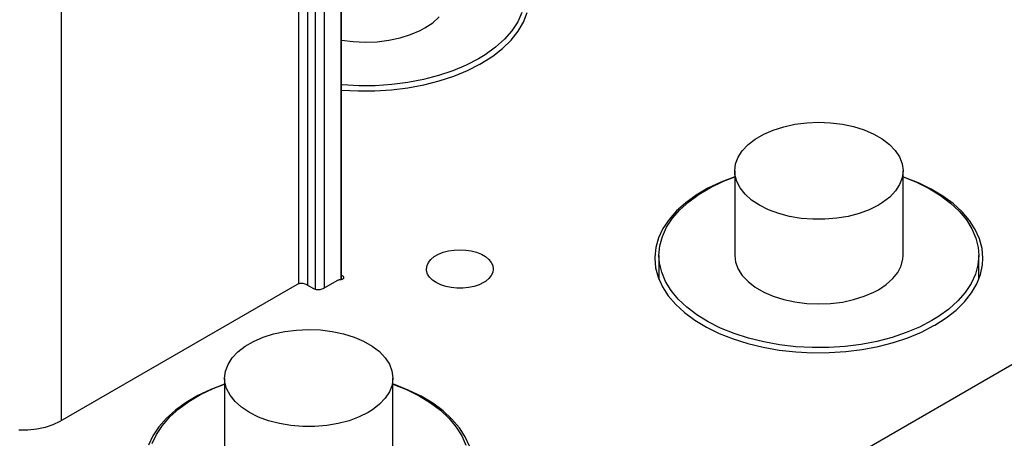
# Model space of a CAD drawing. Header units: inches. Extents: x 3 to 289, y 4 to 291.
# Tile 483 of 634: x 74.86 to 79.47, y 276.76 to 278.72. Entities that reach past the tile are written whole.
import ezdxf

# ---------------------------------------------------------------- set-up
doc = ezdxf.new("R2010")
doc.units = ezdxf.units.IN
doc.header["$LTSCALE"] = 0.5
doc.header["$MEASUREMENT"] = 0
doc.layers.add('STR_INS', color=8, linetype='Continuous')

msp = doc.modelspace()

# ---------------------------------------------------------------- linework, layer by layer
at = {"layer": 'STR_INS', "color": 132, "linetype": 'Continuous'}
for p, q in [((83.3725, 279.3381), (75.5943, 274.8474)), ((77.2171, 278.7074), (77.2345, 278.7515)), ((77.192, 278.6646), (77.2171, 278.7074)), ((77.1594, 278.6234), (77.192, 278.6646)), ((77.1198, 278.5844), (77.1594, 278.6234)), ((77.0735, 278.5479), (77.1198, 278.5844)), ((76.9551, 278.4805), (77.014, 278.5103)), ((77.014, 278.5103), (77.021, 278.5144)), ((77.021, 278.5144), (77.0735, 278.5479)), ((76.8913, 278.4542), (76.9551, 278.4805)), ((76.677, 278.3997), (76.7516, 278.4136)), ((76.7516, 278.4136), (76.8232, 278.4318)), ((76.8232, 278.4318), (76.8913, 278.4542)), ((76.3662, 278.3893), (76.4442, 278.385)), ((76.4442, 278.385), (76.5225, 278.3853)), ((76.5225, 278.3853), (76.6004, 278.3902)), ((76.6004, 278.3902), (76.677, 278.3997)), ((78.1407, 277.9584), (78.0803, 277.9296)), ((78.2058, 277.9836), (78.1407, 277.9584)), ((79.0007, 277.9809), (78.9932, 277.9836)), ((79.0653, 277.9554), (79.0007, 277.9809)), ((79.1251, 277.9261), (79.0653, 277.9554)), ((78.0803, 277.9296), (78.0254, 277.8973)), ((79.1794, 277.8935), (79.1251, 277.9261)), ((77.9764, 277.862), (77.934, 277.824)), ((78.0254, 277.8973), (77.9764, 277.862)), ((79.2276, 277.8579), (79.1794, 277.8935)), ((77.934, 277.824), (77.8984, 277.7837)), ((79.2693, 277.8196), (79.2276, 277.8579)), ((79.3041, 277.7791), (79.2693, 277.8196)), ((77.8984, 277.7837), (77.8702, 277.7415)), ((79.3315, 277.7367), (79.3041, 277.7791)), ((77.8702, 277.7415), (77.8496, 277.6979)), ((79.3513, 277.6929), (79.3315, 277.7367)), ((77.8496, 277.6979), (77.8367, 277.6532)), ((79.3632, 277.6482), (79.3513, 277.6929)), ((76.8197, 277.6211), (76.842, 277.6301)), ((76.842, 277.6301), (76.8667, 277.6368)), ((76.8667, 277.6368), (76.893, 277.6408)), ((76.893, 277.6408), (76.9201, 277.6422)), ((76.9201, 277.6422), (76.9473, 277.6408)), ((76.9473, 277.6408), (76.9736, 277.6368)), ((76.9736, 277.6368), (76.9982, 277.6301)), ((76.9982, 277.6301), (77.0206, 277.6211)), ((77.8367, 277.6532), (77.8318, 277.6081)), ((79.3672, 277.603), (79.3632, 277.6482)), ((76.7662, 277.5677), (76.7733, 277.5829)), ((76.7733, 277.5829), (76.7848, 277.5971)), ((76.7848, 277.5971), (76.8004, 277.61)), ((76.8004, 277.61), (76.8197, 277.6211)), ((77.0206, 277.6211), (77.0398, 277.61)), ((77.0398, 277.61), (77.0554, 277.5971)), ((77.0554, 277.5971), (77.0669, 277.5829)), ((77.0669, 277.5829), (77.074, 277.5677)), ((77.8318, 277.6081), (77.8318, 277.603)), ((77.8318, 277.603), (77.8358, 277.5579)), ((79.3653, 277.5717), (79.3672, 277.603)), ((76.7639, 277.552), (76.7662, 277.5677)), ((76.7645, 277.5441), (76.7639, 277.552)), ((76.7692, 277.5287), (76.7645, 277.5441)), ((77.074, 277.5677), (77.0764, 277.552)), ((77.0764, 277.552), (77.074, 277.5363)), ((77.8358, 277.5579), (77.8477, 277.5132)), ((79.3558, 277.5268), (79.3653, 277.5717)), ((76.3475, 277.499), (76.2784, 277.4591)), ((76.3485, 277.4995), (76.3475, 277.499)), ((76.35, 277.5001), (76.3485, 277.4995)), ((76.3516, 277.5004), (76.35, 277.5001)), ((76.3533, 277.5006), (76.3516, 277.5004)), ((76.3551, 277.5007), (76.3533, 277.5006)), ((76.3562, 277.5007), (76.3551, 277.5007)), ((76.3597, 277.5008), (76.3562, 277.5007)), ((76.363, 277.5014), (76.3597, 277.5008)), ((76.3662, 277.5022), (76.363, 277.5014)), ((76.3662, 277.5222), (76.3691, 277.5211)), ((76.3691, 277.5034), (76.3662, 277.5022)), ((76.3691, 277.5211), (76.3715, 277.5196)), ((76.3715, 277.5048), (76.3691, 277.5034)), ((76.3715, 277.5196), (76.3735, 277.518)), ((76.3735, 277.5064), (76.3715, 277.5048)), ((76.3735, 277.518), (76.375, 277.5162)), ((76.375, 277.5083), (76.3735, 277.5064)), ((76.375, 277.5162), (76.3759, 277.5142)), ((76.3759, 277.5102), (76.375, 277.5083)), ((76.3759, 277.5142), (76.3762, 277.5122)), ((76.3762, 277.5122), (76.3759, 277.5102)), ((76.7785, 277.5139), (76.7692, 277.5287)), ((76.7921, 277.5003), (76.7785, 277.5139)), ((76.8096, 277.4882), (76.7921, 277.5003)), ((77.0398, 277.494), (77.0306, 277.4882)), ((77.0554, 277.5069), (77.0398, 277.494)), ((77.0669, 277.5212), (77.0554, 277.5069)), ((77.074, 277.5363), (77.0669, 277.5212)), ((77.8477, 277.5132), (77.8675, 277.4694)), ((79.3384, 277.4827), (79.3558, 277.5268)), ((76.1582, 277.4795), (75.0481, 276.8386)), ((76.1622, 277.4815), (76.1582, 277.4795)), ((76.1667, 277.483), (76.1622, 277.4815)), ((76.1717, 277.484), (76.1667, 277.483)), ((76.1768, 277.4846), (76.1717, 277.484)), ((76.182, 277.4846), (76.1768, 277.4846)), ((76.1872, 277.484), (76.182, 277.4846)), ((76.1921, 277.483), (76.1872, 277.484)), ((76.1966, 277.4815), (76.1921, 277.483)), ((76.2006, 277.4795), (76.1966, 277.4815)), ((76.236, 277.4591), (76.2006, 277.4795)), ((76.24, 277.4572), (76.236, 277.4591)), ((76.2445, 277.4557), (76.24, 277.4572)), ((76.2494, 277.4547), (76.2445, 277.4557)), ((76.2546, 277.4541), (76.2494, 277.4547)), ((76.2598, 277.4541), (76.2546, 277.4541)), ((76.265, 277.4547), (76.2598, 277.4541)), ((76.2699, 277.4557), (76.265, 277.4547)), ((76.2744, 277.4572), (76.2699, 277.4557)), ((76.2784, 277.4591), (76.2744, 277.4572)), ((76.8305, 277.4781), (76.8096, 277.4882)), ((76.8541, 277.4703), (76.8305, 277.4781)), ((76.8797, 277.4649), (76.8541, 277.4703)), ((76.9065, 277.4621), (76.8797, 277.4649)), ((76.9337, 277.4621), (76.9065, 277.4621)), ((76.9606, 277.4649), (76.9337, 277.4621)), ((76.9862, 277.4703), (76.9606, 277.4649)), ((77.0097, 277.4781), (76.9862, 277.4703)), ((77.0306, 277.4882), (77.0097, 277.4781)), ((77.8675, 277.4694), (77.8949, 277.427)), ((79.3133, 277.4399), (79.3384, 277.4827)), ((77.8949, 277.427), (77.9296, 277.3865)), ((79.2412, 277.3597), (79.2808, 277.3987)), ((79.2808, 277.3987), (79.3133, 277.4399)), ((77.9296, 277.3865), (77.9714, 277.3482)), ((79.1949, 277.3232), (79.2412, 277.3597)), ((77.9714, 277.3482), (78.0196, 277.3126)), ((78.0196, 277.3126), (78.0739, 277.28)), ((79.1424, 277.2896), (79.1949, 277.3232)), ((78.0739, 277.28), (78.1337, 277.2507)), ((79.0794, 277.2571), (79.138, 277.2871)), ((79.138, 277.2871), (79.1424, 277.2896)), ((78.1337, 277.2507), (78.1983, 277.2251)), ((78.1983, 277.2251), (78.2671, 277.2035)), ((78.9479, 277.2081), (79.0158, 277.2306)), ((79.0158, 277.2306), (79.0794, 277.2571)), ((78.2671, 277.2035), (78.3394, 277.186)), ((78.3394, 277.186), (78.4143, 277.1729)), ((78.4143, 277.1729), (78.4912, 277.1642)), ((78.7254, 277.1658), (78.8019, 277.1755)), ((78.8019, 277.1755), (78.8764, 277.1896)), ((78.8764, 277.1896), (78.9479, 277.2081)), ((78.4912, 277.1642), (78.5692, 277.1601)), ((78.5692, 277.1601), (78.6476, 277.1607)), ((78.6476, 277.1607), (78.7254, 277.1658)), ((75.7542, 276.9888), (75.6938, 276.96)), ((75.8193, 277.014), (75.7542, 276.9888)), ((76.6142, 277.0114), (76.6067, 277.014)), ((76.6788, 276.9858), (76.6142, 277.0114)), ((76.7386, 276.9565), (76.6788, 276.9858)), ((75.6938, 276.96), (75.6389, 276.9277)), ((76.7929, 276.9239), (76.7386, 276.9565)), ((75.59, 276.8924), (75.5475, 276.8544)), ((75.6389, 276.9277), (75.59, 276.8924)), ((76.8411, 276.8883), (76.7929, 276.9239)), ((75.5475, 276.8544), (75.5119, 276.8141)), ((76.8829, 276.85), (76.8411, 276.8883)), ((76.9176, 276.8095), (76.8829, 276.85)), ((74.9405, 276.8027), (74.8993, 276.7985)), ((74.9798, 276.811), (74.9405, 276.8027)), ((75.016, 276.8231), (74.9798, 276.811)), ((75.0481, 276.8386), (75.016, 276.8231)), ((75.5119, 276.8141), (75.4837, 276.7719)), ((76.945, 276.7671), (76.9176, 276.8095)), ((74.8993, 276.7985), (74.8574, 276.7985)), ((75.4837, 276.7719), (75.4631, 276.7283)), ((76.9648, 276.7233), (76.945, 276.7671))]:
    msp.add_line(p, q, dxfattribs=at)
at = {"layer": 'STR_INS', "color": 4, "linetype": 'Continuous'}
for p, q in [((76.3633, 279.2432), (76.3633, 277.5014)), ((76.1653, 279.2187), (76.1653, 277.4826)), ((76.2077, 279.2187), (76.2077, 277.4755)), ((76.2431, 279.1983), (76.2431, 277.4561)), ((76.2855, 279.1983), (76.2855, 277.4632)), ((75.0551, 278.8839), (75.0551, 276.8427))]:
    msp.add_line(p, q, dxfattribs=at)
at = {"layer": 'STR_INS', "color": 9, "linetype": 'Continuous'}
msp.add_line((76.3662, 277.5022), (76.3662, 279.2473), dxfattribs=at)
at = {"layer": 'STR_INS', "color": 96, "linetype": 'Continuous'}
for p, q in [((77.2103, 278.7519), (77.1905, 278.7088)), ((76.7566, 278.6799), (76.7933, 278.7044)), ((76.7933, 278.7044), (76.8236, 278.7316)), ((77.1905, 278.7088), (77.1631, 278.667)), ((76.6403, 278.6335), (76.6897, 278.6489)), ((76.6897, 278.6489), (76.7347, 278.6682)), ((76.7347, 278.6682), (76.7566, 278.6799)), ((77.1631, 278.667), (77.1284, 278.6271)), ((76.3662, 278.6227), (76.421, 278.6157)), ((76.421, 278.6157), (76.4769, 278.6133)), ((76.4769, 278.6133), (76.5329, 278.6155)), ((76.5329, 278.6155), (76.5877, 278.6223)), ((76.5877, 278.6223), (76.6403, 278.6335)), ((77.1284, 278.6271), (77.0867, 278.5895)), ((77.0386, 278.5546), (77.0071, 278.5353)), ((77.0867, 278.5895), (77.0386, 278.5546)), ((76.9497, 278.5054), (76.8872, 278.479)), ((77.0071, 278.5353), (76.9497, 278.5054)), ((76.8872, 278.479), (76.8204, 278.4566)), ((76.3698, 278.4133), (76.3662, 278.4136)), ((76.4468, 278.4091), (76.3698, 278.4133)), ((76.6009, 278.4146), (76.5241, 278.4096)), ((76.6764, 278.4242), (76.6009, 278.4146)), ((76.7499, 278.4382), (76.6764, 278.4242)), ((76.8204, 278.4566), (76.7499, 278.4382)), ((76.5241, 278.4096), (76.4468, 278.4091)), ((78.4353, 278.2179), (78.4878, 278.2293)), ((78.4878, 278.2293), (78.5426, 278.2362)), ((78.5426, 278.2362), (78.5985, 278.2386)), ((78.5985, 278.2386), (78.6545, 278.2364)), ((78.6545, 278.2364), (78.7093, 278.2296)), ((78.7093, 278.2296), (78.7619, 278.2183)), ((78.3017, 278.16), (78.3413, 278.1829)), ((78.3413, 278.1829), (78.3861, 278.2023)), ((78.3861, 278.2023), (78.4353, 278.2179)), ((78.7619, 278.2183), (78.8112, 278.2029)), ((78.8112, 278.2029), (78.8563, 278.1836)), ((78.8563, 278.1836), (78.8961, 278.1608)), ((78.2681, 278.134), (78.3017, 278.16)), ((78.8961, 278.1608), (78.9298, 278.1349)), ((78.2217, 278.0752), (78.2413, 278.1056)), ((78.2413, 278.1056), (78.2681, 278.134)), ((78.9298, 278.1349), (78.9569, 278.1066)), ((78.9569, 278.1066), (78.9768, 278.0763)), ((78.2058, 278.0113), (78.2098, 278.0436)), ((78.2098, 278.0436), (78.2217, 278.0752)), ((78.9768, 278.0763), (78.9889, 278.0447)), ((78.9889, 278.0447), (78.9932, 278.0124)), ((78.2058, 278.0113), (78.2058, 277.6159)), ((78.2069, 277.9943), (78.2058, 278.0113)), ((78.9932, 278.0113), (78.9892, 277.979)), ((78.9932, 278.0124), (78.9932, 278.0113)), ((78.9932, 277.6159), (78.9932, 278.0113)), ((78.0932, 277.9338), (78.1528, 277.9623)), ((78.1528, 277.9623), (78.2058, 277.9831)), ((78.2151, 277.9622), (78.2069, 277.9943)), ((78.231, 277.9312), (78.2151, 277.9622)), ((78.9892, 277.979), (78.9773, 277.9473)), ((78.9932, 277.9831), (79.0568, 277.9577)), ((79.0568, 277.9577), (79.1154, 277.9286)), ((78.0391, 277.902), (78.0932, 277.9338)), ((78.2545, 277.9018), (78.231, 277.9312)), ((78.9577, 277.917), (78.9309, 277.8886)), ((78.9773, 277.9473), (78.9577, 277.917)), ((79.1154, 277.9286), (79.1686, 277.8962)), ((77.9493, 277.8294), (77.9909, 277.867)), ((77.9909, 277.867), (78.0391, 277.902)), ((78.285, 277.8746), (78.2545, 277.9018)), ((78.3218, 277.8502), (78.285, 277.8746)), ((78.8973, 277.8626), (78.8779, 277.8506)), ((78.9309, 277.8886), (78.8973, 277.8626)), ((79.1686, 277.8962), (79.2157, 277.8608)), ((79.2157, 277.8608), (79.2562, 277.8227)), ((77.9146, 277.7895), (77.9493, 277.8294)), ((78.3643, 277.829), (78.3218, 277.8502)), ((78.4115, 277.8116), (78.3643, 277.829)), ((78.8355, 277.8294), (78.7883, 277.8118)), ((78.8779, 277.8506), (78.8355, 277.8294)), ((79.2562, 277.8227), (79.2896, 277.7825)), ((77.8872, 277.7478), (77.9146, 277.7895)), ((78.4626, 277.7982), (78.4115, 277.8116)), ((78.5164, 277.7891), (78.4626, 277.7982)), ((78.5719, 277.7845), (78.5164, 277.7891)), ((78.628, 277.7846), (78.5719, 277.7845)), ((78.6835, 277.7892), (78.628, 277.7846)), ((78.7373, 277.7984), (78.6835, 277.7892)), ((78.7883, 277.8118), (78.7373, 277.7984)), ((79.2896, 277.7825), (79.3157, 277.7404)), ((77.8674, 277.7046), (77.8872, 277.7478)), ((79.3157, 277.7404), (79.3342, 277.6971)), ((77.8555, 277.6605), (77.8674, 277.7046)), ((79.3342, 277.6971), (79.3448, 277.6529)), ((77.8515, 277.6159), (77.8555, 277.6605)), ((79.3448, 277.6529), (79.3475, 277.6159)), ((77.8515, 277.6159), (77.8515, 277.5033)), ((77.8539, 277.581), (77.8515, 277.6159)), ((78.2058, 277.6159), (78.2098, 277.5836)), ((78.2098, 277.5836), (78.2217, 277.552)), ((78.9841, 277.5674), (78.9922, 277.5994)), ((78.9922, 277.5994), (78.9932, 277.6159)), ((79.3475, 277.6159), (79.3435, 277.5713)), ((79.3475, 277.5033), (79.3475, 277.6159)), ((77.8641, 277.5368), (77.8539, 277.581)), ((77.8822, 277.4934), (77.8641, 277.5368)), ((78.2217, 277.552), (78.2413, 277.5216)), ((78.9683, 277.5363), (78.9841, 277.5674)), ((79.3435, 277.5713), (79.3316, 277.5272)), ((77.9079, 277.4513), (77.8822, 277.4934)), ((78.2413, 277.5216), (78.2681, 277.4932)), ((78.2681, 277.4932), (78.3017, 277.4672)), ((78.9146, 277.4796), (78.945, 277.5069)), ((78.945, 277.5069), (78.9683, 277.5363)), ((79.3316, 277.5272), (79.3118, 277.484)), ((77.9411, 277.4109), (77.9079, 277.4513)), ((78.3017, 277.4672), (78.3413, 277.4443)), ((78.8563, 277.4436), (78.8779, 277.4552)), ((78.8779, 277.4552), (78.9146, 277.4796)), ((79.3118, 277.484), (79.2844, 277.4423)), ((77.9813, 277.3728), (77.9411, 277.4109)), ((78.3413, 277.4443), (78.3861, 277.4249)), ((78.3861, 277.4249), (78.4353, 277.4093)), ((78.4353, 277.4093), (78.4878, 277.3979)), ((78.7093, 277.3976), (78.7619, 277.4088)), ((78.7619, 277.4088), (78.8112, 277.4243)), ((78.8112, 277.4243), (78.8563, 277.4436)), ((79.2497, 277.4024), (79.2081, 277.3648)), ((79.2844, 277.4423), (79.2497, 277.4024)), ((78.028, 277.3372), (77.9813, 277.3728)), ((78.4878, 277.3979), (78.5426, 277.391)), ((78.5426, 277.391), (78.5985, 277.3886)), ((78.5985, 277.3886), (78.6545, 277.3908)), ((78.6545, 277.3908), (78.7093, 277.3976)), ((79.2081, 277.3648), (79.1599, 277.3298)), ((78.0809, 277.3047), (78.028, 277.3372)), ((79.1284, 277.3105), (79.071, 277.2806)), ((79.1599, 277.3298), (79.1284, 277.3105)), ((76.1013, 277.2597), (76.1561, 277.2666)), ((76.1561, 277.2666), (76.2121, 277.269)), ((76.2121, 277.269), (76.268, 277.2668)), ((76.268, 277.2668), (76.3228, 277.26)), ((78.1393, 277.2754), (78.0809, 277.3047)), ((78.2027, 277.2498), (78.1393, 277.2754)), ((79.071, 277.2806), (79.0085, 277.2543)), ((75.9548, 277.2133), (75.9996, 277.2327)), ((75.9996, 277.2327), (76.0488, 277.2483)), ((76.0488, 277.2483), (76.1013, 277.2597)), ((76.3228, 277.26), (76.3755, 277.2488)), ((76.3755, 277.2488), (76.4248, 277.2333)), ((76.4248, 277.2333), (76.4698, 277.214)), ((78.2703, 277.2281), (78.2027, 277.2498)), ((78.3414, 277.2106), (78.2703, 277.2281)), ((78.9417, 277.2319), (78.8712, 277.2135)), ((79.0085, 277.2543), (78.9417, 277.2319)), ((75.8816, 277.1644), (75.9152, 277.1904)), ((75.9152, 277.1904), (75.9548, 277.2133)), ((76.4698, 277.214), (76.5096, 277.1912)), ((76.5096, 277.1912), (76.5434, 277.1654)), ((78.4153, 277.1973), (78.3414, 277.2106)), ((78.4911, 277.1886), (78.4153, 277.1973)), ((78.5681, 277.1844), (78.4911, 277.1886)), ((78.6454, 277.1848), (78.5681, 277.1844)), ((78.7222, 277.1899), (78.6454, 277.1848)), ((78.7978, 277.1995), (78.7222, 277.1899)), ((78.8712, 277.2135), (78.7978, 277.1995)), ((75.8352, 277.1057), (75.8548, 277.136)), ((75.8548, 277.136), (75.8816, 277.1644)), ((76.5434, 277.1654), (76.5704, 277.137)), ((76.5704, 277.137), (76.5903, 277.1067)), ((75.8233, 277.074), (75.8352, 277.1057)), ((76.5903, 277.1067), (76.6024, 277.0751)), ((75.8193, 277.0417), (75.8233, 277.074)), ((75.8193, 277.0417), (75.8193, 276.6463)), ((75.8204, 277.0247), (75.8193, 277.0417)), ((76.6024, 277.0751), (76.6067, 277.0428)), ((76.6067, 277.0417), (76.6027, 277.0094)), ((76.6067, 277.0428), (76.6067, 277.0417)), ((76.6067, 276.6463), (76.6067, 277.0417)), ((75.7068, 276.9643), (75.7663, 276.9927)), ((75.7663, 276.9927), (75.8193, 277.0135)), ((75.8286, 276.9927), (75.8204, 277.0247)), ((75.8446, 276.9616), (75.8286, 276.9927)), ((76.6027, 277.0094), (76.5908, 276.9778)), ((76.6067, 277.0135), (76.6703, 276.9881)), ((76.6703, 276.9881), (76.729, 276.959)), ((75.6526, 276.9324), (75.7068, 276.9643)), ((75.868, 276.9322), (75.8446, 276.9616)), ((76.5712, 276.9474), (76.5444, 276.919)), ((76.5908, 276.9778), (76.5712, 276.9474)), ((76.729, 276.959), (76.7821, 276.9266)), ((75.5628, 276.8598), (75.6044, 276.8974)), ((75.6044, 276.8974), (75.6526, 276.9324)), ((75.8985, 276.905), (75.868, 276.9322)), ((75.9353, 276.8806), (75.8985, 276.905)), ((76.5108, 276.893), (76.4914, 276.881)), ((76.5444, 276.919), (76.5108, 276.893)), ((76.7821, 276.9266), (76.8292, 276.8912)), ((75.5281, 276.8199), (75.5628, 276.8598)), ((75.9778, 276.8594), (75.9353, 276.8806)), ((76.025, 276.842), (75.9778, 276.8594)), ((76.449, 276.8598), (76.4018, 276.8423)), ((76.4914, 276.881), (76.449, 276.8598)), ((76.8292, 276.8912), (76.8697, 276.8531)), ((76.8697, 276.8531), (76.9032, 276.8129)), ((75.5007, 276.7782), (75.5281, 276.8199)), ((76.0761, 276.8286), (76.025, 276.842)), ((76.1299, 276.8195), (76.0761, 276.8286)), ((76.1854, 276.815), (76.1299, 276.8195)), ((76.2415, 276.815), (76.1854, 276.815)), ((76.297, 276.8196), (76.2415, 276.815)), ((76.3508, 276.8288), (76.297, 276.8196)), ((76.4018, 276.8423), (76.3508, 276.8288)), ((76.9032, 276.8129), (76.9293, 276.7709)), ((75.4809, 276.735), (75.5007, 276.7782)), ((76.9293, 276.7709), (76.9477, 276.7275))]:
    msp.add_line(p, q, dxfattribs=at)

doc.saveas('drawing.dxf')
